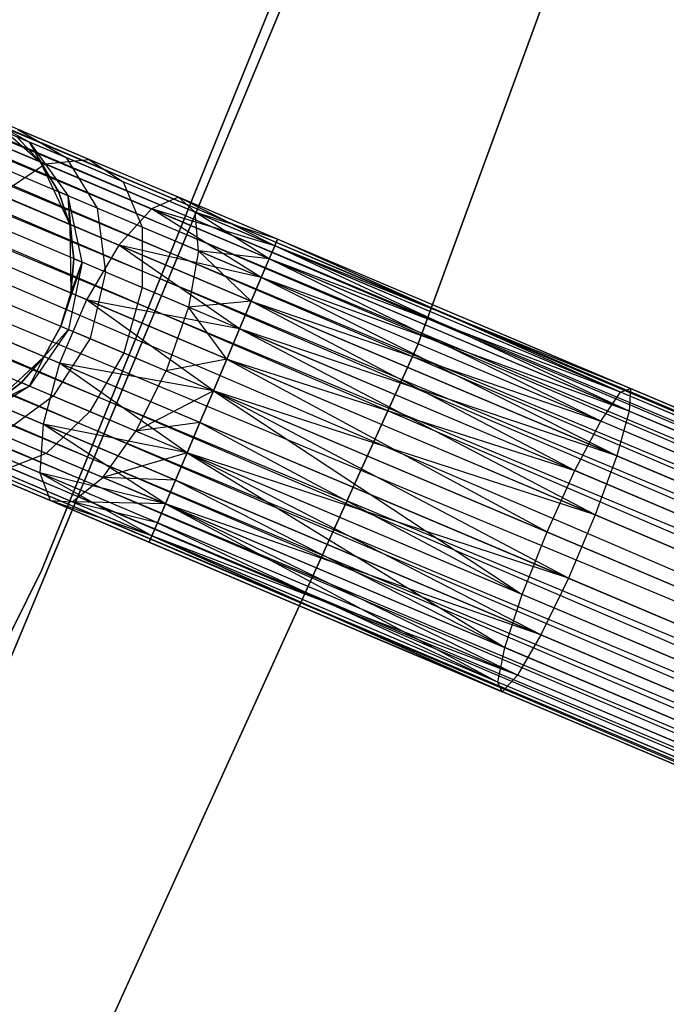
# Model space of a CAD drawing. Extents: x -102 to 102, y -101 to 102.
# Tile 354 of 481: x 56.38 to 60.28, y -28.05 to -22.1. Entities that reach past the tile are written whole.
import ezdxf

# ---------------------------------------------------------------- set-up
doc = ezdxf.new("R2010")
doc.units = 0
doc.header["$LTSCALE"] = 25.4
doc.layers.get('0').update_dxf_attribs({"linetype": 'CONTINUOUS'})

# ---------------------------------------------------------------- blocks, each defined once
blk = doc.blocks.new('NL2500011659_STL')
at = {"color": 0}
for p, q in [((40.2539, -15.9409, -7.3955), (74.6782, -30.5114, -7.3955)), ((40.2539, -15.9409, -7.6045), (74.6782, -30.5114, -7.3955)), ((74.6613, -30.5515, -7.809), (40.2539, -15.9409, -7.6045)), ((40.2539, -15.9409, -7.6045), (74.6782, -30.5114, -7.3955)), ((40.2539, -15.9409, -7.3955), (74.6782, -30.5114, -7.3955)), ((74.6613, -30.5515, -7.809), (40.2539, -15.9409, -7.6045)), ((74.6782, -30.5114, -7.3955), (40.2369, -15.9809, -7.191)), ((40.2369, -15.9809, -7.191), (74.6281, -30.6298, -7)), ((40.2369, -15.9809, -7.191), (74.6281, -30.6298, -7)), ((74.6782, -30.5114, -7.3955), (40.2369, -15.9809, -7.191)), ((40.2369, -15.9809, -7.809), (74.6613, -30.5515, -7.809)), ((40.2369, -15.9809, -7.809), (74.6613, -30.5515, -7.809)), ((40.2038, -16.0592, -7), (74.6281, -30.6298, -7)), ((40.2038, -16.0592, -7), (74.6281, -30.6298, -7)), ((74.5802, -30.7429, -8.1691), (40.2038, -16.0592, -8)), ((40.2038, -16.0592, -8), (74.6613, -30.5515, -7.809)), ((40.2038, -16.0592, -8), (74.6613, -30.5515, -7.809)), ((74.5802, -30.7429, -8.1691), (40.2038, -16.0592, -8)), ((74.6281, -30.6298, -7), (40.1559, -16.1724, -6.8309)), ((40.1559, -16.1724, -6.8309), (74.5197, -30.886, -6.691)), ((40.1559, -16.1724, -6.8309), (74.5197, -30.886, -6.691)), ((74.6281, -30.6298, -7), (40.1559, -16.1724, -6.8309)), ((40.1559, -16.1724, -8.1691), (74.5802, -30.7429, -8.1691)), ((40.1559, -16.1724, -8.1691), (74.5802, -30.7429, -8.1691)), ((40.0953, -16.3154, -6.691), (74.5197, -30.886, -6.691)), ((40.0953, -16.3154, -6.691), (74.5197, -30.886, -6.691)), ((74.4491, -31.0527, -8.4135), (40.0953, -16.3154, -8.309)), ((40.0953, -16.3154, -8.309), (74.5802, -30.7429, -8.1691)), ((40.0953, -16.3154, -8.309), (74.5802, -30.7429, -8.1691)), ((74.4491, -31.0527, -8.4135), (40.0953, -16.3154, -8.309)), ((74.5197, -30.886, -6.691), (40.0247, -16.4822, -6.5865)), ((40.0247, -16.4822, -6.5865), (74.3716, -31.2358, -6.5218)), ((40.0247, -16.4822, -6.5865), (74.3716, -31.2358, -6.5218)), ((74.5197, -30.886, -6.691), (40.0247, -16.4822, -6.5865)), ((40.0247, -16.4822, -8.4135), (74.4491, -31.0527, -8.4135)), ((40.0247, -16.4822, -8.4135), (74.4491, -31.0527, -8.4135)), ((39.9472, -16.6653, -6.5218), (74.3716, -31.2358, -6.5218)), ((39.9472, -16.6653, -6.5218), (74.3716, -31.2358, -6.5218)), ((39.9472, -16.6653, -8.4782), (74.2906, -31.4273, -8.5)), ((39.9472, -16.6653, -8.4782), (74.2906, -31.4273, -8.5)), ((39.9472, -16.6653, -8.4782), (74.4491, -31.0527, -8.4135)), ((39.9472, -16.6653, -8.4782), (74.4491, -31.0527, -8.4135)), ((39.8662, -16.8567, -6.5), (74.2906, -31.4273, -6.5)), ((39.8662, -16.8567, -6.5), (74.2906, -31.4273, -6.5)), ((39.8662, -16.8567, -8.5), (74.2906, -31.4273, -8.5)), ((39.8662, -16.8567, -8.5), (74.2906, -31.4273, -8.5)), ((74.132, -31.8019, -8.4135), (39.7852, -17.0482, -8.4782)), ((39.7852, -17.0482, -8.4782), (74.2906, -31.4273, -8.5)), ((74.132, -31.8019, -8.4135), (39.7852, -17.0482, -8.4782)), ((39.7852, -17.0482, -6.5218), (74.2095, -31.6188, -6.5218)), ((39.7852, -17.0482, -6.5218), (74.2095, -31.6188, -6.5218)), ((39.7852, -17.0482, -8.4782), (74.2906, -31.4273, -8.5)), ((39.7077, -17.2313, -8.4135), (74.132, -31.8019, -8.4135)), ((39.7077, -17.2313, -8.4135), (74.132, -31.8019, -8.4135)), ((74.2095, -31.6188, -6.5218), (39.7077, -17.2313, -6.5865)), ((39.7077, -17.2313, -6.5865), (74.0614, -31.9686, -6.691)), ((39.7077, -17.2313, -6.5865), (74.0614, -31.9686, -6.691)), ((74.2095, -31.6188, -6.5218), (39.7077, -17.2313, -6.5865)), ((74.0009, -32.1117, -8.1691), (39.6371, -17.398, -8.309)), ((39.6371, -17.398, -8.309), (74.132, -31.8019, -8.4135)), ((39.6371, -17.398, -8.309), (74.132, -31.8019, -8.4135)), ((74.0009, -32.1117, -8.1691), (39.6371, -17.398, -8.309)), ((39.6371, -17.398, -6.691), (74.0614, -31.9686, -6.691)), ((39.6371, -17.398, -6.691), (74.0614, -31.9686, -6.691)), ((39.5765, -17.5411, -8.1691), (74.0009, -32.1117, -8.1691)), ((39.5765, -17.5411, -8.1691), (74.0009, -32.1117, -8.1691)), ((74.0614, -31.9686, -6.691), (39.5765, -17.5411, -6.8309)), ((39.5765, -17.5411, -6.8309), (73.953, -32.2248, -7)), ((39.5765, -17.5411, -6.8309), (73.953, -32.2248, -7)), ((74.0614, -31.9686, -6.691), (39.5765, -17.5411, -6.8309)), ((73.9198, -32.3031, -7.809), (39.5286, -17.6543, -8)), ((39.5286, -17.6543, -8), (74.0009, -32.1117, -8.1691)), ((39.5286, -17.6543, -8), (74.0009, -32.1117, -8.1691)), ((73.9198, -32.3031, -7.809), (39.5286, -17.6543, -8)), ((39.5286, -17.6543, -7), (73.953, -32.2248, -7)), ((39.5286, -17.6543, -7), (73.953, -32.2248, -7)), ((73.9029, -32.3432, -7.3955), (39.4786, -17.7726, -7.6045)), ((39.4786, -17.7726, -7.3955), (73.9029, -32.3432, -7.3955)), ((73.9029, -32.3432, -7.3955), (39.4786, -17.7726, -7.6045)), ((39.4786, -17.7726, -7.6045), (73.9198, -32.3031, -7.809)), ((39.4786, -17.7726, -7.6045), (73.9198, -32.3031, -7.809)), ((39.4786, -17.7726, -7.3955), (73.9029, -32.3432, -7.3955)), ((39.4955, -17.7326, -7.809), (73.9198, -32.3031, -7.809)), ((39.4955, -17.7326, -7.809), (73.9198, -32.3031, -7.809)), ((73.953, -32.2248, -7), (39.4955, -17.7326, -7.191)), ((39.4955, -17.7326, -7.191), (73.9029, -32.3432, -7.3955)), ((39.4955, -17.7326, -7.191), (73.9029, -32.3432, -7.3955)), ((73.953, -32.2248, -7), (39.4955, -17.7326, -7.191)), ((58.78, -24.0681, -308.5), (60.4138, -19.6093, -308.5)), ((60.4138, -19.6093, -318), (58.78, -24.0681, -318)), ((58.78, -24.0681, -308.5), (60.4138, -19.6093, -308.5)), ((60.4138, -19.6093, -318), (58.78, -24.0681, -318)), ((56.5116, -25.4224, -316), (58.253, -21.1294, -316)), ((58.253, -21.1294, -315), (56.5116, -25.4224, -315)), ((56.5116, -25.4224, -316), (58.253, -21.1294, -316)), ((58.253, -21.1294, -315), (56.5116, -25.4224, -315)), ((58.1237, -21.6261, -308.5), (56.3222, -25.9589, -308.5)), ((56.3222, -25.9589, -318), (58.1237, -21.6261, -318)), ((56.3222, -25.9589, -318), (58.1237, -21.6261, -318)), ((58.1237, -21.6261, -308.5), (56.3222, -25.9589, -308.5)), ((56.092, -22.6446, -308.8497), (56.4373, -22.8379, -308.9774)), ((56.092, -22.6446, -308.8497), (56.4373, -22.8379, -308.9774)), ((56.1897, -22.6859, -314), (56.5038, -22.9584, -314)), ((56.1897, -22.6859, -314), (56.5038, -22.9584, -314)), ((56.5319, -22.9703, -307.4774), (56.0226, -22.7547, -308.0305)), ((56.5319, -22.9703, -307.4774), (56.0226, -22.7547, -308.0305)), ((56.3673, -22.7611, -308.263), (56.6585, -22.9315, -308.5061)), ((56.7961, -22.9426, -307.7974), (56.3673, -22.7611, -308.263)), ((56.7961, -22.9426, -307.7974), (56.3673, -22.7611, -308.263)), ((56.3673, -22.7611, -308.263), (56.6585, -22.9315, -308.5061)), ((56.5038, -22.9584, -309.5), (56.3611, -22.8057, -309.5)), ((56.3611, -22.8057, -309.5), (56.4373, -22.8379, -308.9774)), ((56.3611, -22.8057, -309.5), (56.4373, -22.8379, -308.9774)), ((56.3611, -22.8057, -309.5), (56.5038, -22.9584, -314)), ((56.3611, -22.8057, -309.5), (56.5038, -22.9584, -314)), ((56.5038, -22.9584, -309.5), (56.3611, -22.8057, -309.5)), ((56.4373, -22.8379, -308.9774), (56.6716, -23.1629, -309.0887)), ((56.6117, -23.1375, -309.5), (56.4373, -22.8379, -308.9774)), ((56.5038, -22.9584, -309.5), (56.4373, -22.8379, -308.9774)), ((56.6117, -23.1375, -309.5), (56.4373, -22.8379, -308.9774)), ((56.5038, -22.9584, -309.5), (56.4373, -22.8379, -308.9774)), ((56.6585, -22.9315, -308.5061), (56.4373, -22.8379, -308.9774)), ((56.6585, -22.9315, -308.5061), (56.4373, -22.8379, -308.9774)), ((56.4373, -22.8379, -308.9774), (56.6716, -23.1629, -309.0887)), ((56.5038, -22.9584, -314), (56.6799, -23.3351, -314)), ((56.6117, -23.1375, -309.5), (56.5038, -22.9584, -309.5)), ((56.5038, -22.9584, -314), (56.6117, -23.1375, -309.5)), ((56.5038, -22.9584, -314), (56.6799, -23.3351, -314)), ((56.5038, -22.9584, -309.5), (56.5038, -22.9584, -314)), ((56.5038, -22.9584, -309.5), (56.5038, -22.9584, -314)), ((56.6117, -23.1375, -309.5), (56.5038, -22.9584, -309.5)), ((56.5038, -22.9584, -314), (56.6117, -23.1375, -309.5)), ((56.5319, -22.9703, -307.4774), (56.7961, -22.9426, -307.7974)), ((56.5319, -22.9703, -307.4774), (56.7961, -22.9426, -307.7974)), ((56.6585, -22.9315, -308.5061), (56.8457, -23.2366, -308.7177)), ((57.003, -23.0774, -308.132), (56.6585, -22.9315, -308.5061)), ((57.003, -23.0774, -308.132), (56.6585, -22.9315, -308.5061)), ((56.6585, -22.9315, -308.5061), (56.8457, -23.2366, -308.7177)), ((56.7961, -22.9426, -307.7974), (57.003, -23.0774, -308.132)), ((57.3363, -23.1713, -307.4985), (56.7961, -22.9426, -307.7974)), ((57.3363, -23.1713, -307.4985), (56.7961, -22.9426, -307.7974)), ((56.7961, -22.9426, -307.7974), (57.003, -23.0774, -308.132)), ((56.2562, -23.1557, -307.2274), (56.5319, -22.9703, -307.4774)), ((56.2562, -23.1557, -307.2274), (56.5319, -22.9703, -307.4774)), ((57.1737, -23.242, -307.1223), (56.5319, -22.9703, -307.4774)), ((57.1737, -23.242, -307.1223), (56.5319, -22.9703, -307.4774)), ((57.003, -23.0774, -308.132), (57.1169, -23.3513, -308.4233)), ((57.4371, -23.2611, -307.8918), (57.003, -23.0774, -308.132)), ((57.4371, -23.2611, -307.8918), (57.003, -23.0774, -308.132)), ((57.003, -23.0774, -308.132), (57.1169, -23.3513, -308.4233)), ((56.6716, -23.1629, -309.0887), (56.6117, -23.1375, -309.5)), ((56.6799, -23.3351, -309.5), (56.6117, -23.1375, -309.5)), ((56.6716, -23.1629, -309.0887), (56.6117, -23.1375, -309.5)), ((56.6117, -23.1375, -309.5), (56.6799, -23.3351, -314)), ((56.6117, -23.1375, -309.5), (56.6799, -23.3351, -314)), ((56.6799, -23.3351, -309.5), (56.6117, -23.1375, -309.5)), ((56.9773, -23.461, -306.8285), (56.2562, -23.1557, -307.2274)), ((56.9773, -23.461, -306.8285), (56.2562, -23.1557, -307.2274)), ((56.8457, -23.2366, -308.7177), (56.6716, -23.1629, -309.0887)), ((56.8457, -23.2366, -308.7177), (56.6716, -23.1629, -309.0887)), ((56.7546, -23.5633, -309.1643), (56.6716, -23.1629, -309.0887)), ((56.7056, -23.5426, -309.5), (56.6716, -23.1629, -309.0887)), ((56.7546, -23.5633, -309.1643), (56.6716, -23.1629, -309.0887)), ((56.7056, -23.5426, -309.5), (56.6716, -23.1629, -309.0887)), ((56.6799, -23.3351, -309.5), (56.6716, -23.1629, -309.0887)), ((56.6799, -23.3351, -309.5), (56.6716, -23.1629, -309.0887)), ((57.3363, -23.1713, -307.4985), (57.1737, -23.242, -307.1223)), ((57.3363, -23.1713, -307.4985), (57.1737, -23.242, -307.1223)), ((57.9352, -23.4248, -307.6045), (57.3363, -23.1713, -307.4985)), ((57.9352, -23.4248, -307.3955), (57.3363, -23.1713, -307.4985)), ((57.9183, -23.4648, -307.191), (57.3363, -23.1713, -307.4985)), ((57.9352, -23.4248, -307.3955), (57.3363, -23.1713, -307.4985)), ((57.9183, -23.4648, -307.191), (57.3363, -23.1713, -307.4985)), ((57.9352, -23.4248, -307.6045), (57.3363, -23.1713, -307.4985)), ((57.4371, -23.2611, -307.8918), (57.3363, -23.1713, -307.4985)), ((57.4371, -23.2611, -307.8918), (57.3363, -23.1713, -307.4985)), ((56.8457, -23.2366, -308.7177), (56.8967, -23.6234, -308.8614)), ((57.1169, -23.3513, -308.4233), (56.8457, -23.2366, -308.7177)), ((57.1169, -23.3513, -308.4233), (56.8457, -23.2366, -308.7177)), ((56.8457, -23.2366, -308.7177), (56.8967, -23.6234, -308.8614)), ((57.1737, -23.242, -307.1223), (56.9773, -23.461, -306.8285)), ((57.1737, -23.242, -307.1223), (56.9773, -23.461, -306.8285)), ((57.8373, -23.6563, -306.8309), (57.1737, -23.242, -307.1223)), ((57.8852, -23.5431, -307), (57.1737, -23.242, -307.1223)), ((57.8373, -23.6563, -306.8309), (57.1737, -23.242, -307.1223)), ((57.8852, -23.5431, -307), (57.1737, -23.242, -307.1223)), ((57.9183, -23.4648, -307.191), (57.1737, -23.242, -307.1223)), ((57.9183, -23.4648, -307.191), (57.1737, -23.242, -307.1223)), ((57.9352, -23.4248, -307.6045), (57.4371, -23.2611, -307.8918)), ((57.9183, -23.4648, -307.809), (57.4371, -23.2611, -307.8918)), ((57.9352, -23.4248, -307.6045), (57.4371, -23.2611, -307.8918)), ((57.9183, -23.4648, -307.809), (57.4371, -23.2611, -307.8918)), ((57.8852, -23.5431, -308), (57.4371, -23.2611, -307.8918)), ((57.8852, -23.5431, -308), (57.4371, -23.2611, -307.8918)), ((57.4585, -23.4959, -308.2343), (57.4371, -23.2611, -307.8918)), ((57.4585, -23.4959, -308.2343), (57.4371, -23.2611, -307.8918)), ((56.6799, -23.3351, -314), (56.6876, -23.7508, -314)), ((56.7056, -23.5426, -309.5), (56.6799, -23.3351, -309.5)), ((56.6799, -23.3351, -314), (56.7056, -23.5426, -309.5)), ((56.6799, -23.3351, -314), (56.6876, -23.7508, -314)), ((56.6799, -23.3351, -309.5), (56.6799, -23.3351, -314)), ((56.6799, -23.3351, -309.5), (56.6799, -23.3351, -314)), ((56.7056, -23.5426, -309.5), (56.6799, -23.3351, -309.5)), ((56.6799, -23.3351, -314), (56.7056, -23.5426, -309.5)), ((57.1169, -23.3513, -308.4233), (57.118, -23.7171, -308.621)), ((57.4585, -23.4959, -308.2343), (57.1169, -23.3513, -308.4233)), ((57.4585, -23.4959, -308.2343), (57.1169, -23.3513, -308.4233)), ((57.1169, -23.3513, -308.4233), (57.118, -23.7171, -308.621)), ((57.9352, -23.4248, -307.3955), (57.9183, -23.4648, -307.191)), ((57.9183, -23.4648, -307.809), (57.9352, -23.4248, -307.6045)), ((57.9352, -23.4248, -307.3955), (57.9183, -23.4648, -307.191)), ((57.9183, -23.4648, -307.809), (57.9352, -23.4248, -307.6045)), ((60.0074, -24.349, -307.0599), (57.9352, -23.4248, -307.3955)), ((60.0074, -24.349, -307.0599), (57.9352, -23.4248, -307.3955)), ((60.0682, -24.3275, -307.4707), (57.9352, -23.4248, -307.3955)), ((60.0682, -24.3275, -307.4707), (57.9352, -23.4248, -307.6045)), ((60.0682, -24.3275, -307.4707), (57.9352, -23.4248, -307.3955)), ((60.0682, -24.3275, -307.4707), (57.9352, -23.4248, -307.6045)), ((56.7811, -23.7904, -306.6676), (56.0166, -23.4668, -307.0906)), ((56.7811, -23.7904, -306.6676), (56.0166, -23.4668, -307.0906)), ((56.9773, -23.461, -306.8285), (56.7811, -23.7904, -306.6676)), ((56.9773, -23.461, -306.8285), (56.7811, -23.7904, -306.6676)), ((57.7061, -23.9661, -306.5865), (56.9773, -23.461, -306.8285)), ((57.7767, -23.7993, -306.691), (56.9773, -23.461, -306.8285)), ((57.7061, -23.9661, -306.5865), (56.9773, -23.461, -306.8285)), ((57.7767, -23.7993, -306.691), (56.9773, -23.461, -306.8285)), ((57.8373, -23.6563, -306.8309), (56.9773, -23.461, -306.8285)), ((57.8373, -23.6563, -306.8309), (56.9773, -23.461, -306.8285)), ((57.4585, -23.4959, -308.2343), (57.397, -23.8352, -308.4667)), ((57.4585, -23.4959, -308.2343), (57.397, -23.8352, -308.4667)), ((57.8852, -23.5431, -308), (57.4585, -23.4959, -308.2343)), ((57.8373, -23.6563, -308.1691), (57.4585, -23.4959, -308.2343)), ((57.8852, -23.5431, -308), (57.4585, -23.4959, -308.2343)), ((57.8373, -23.6563, -308.1691), (57.4585, -23.4959, -308.2343)), ((57.7767, -23.7993, -308.309), (57.4585, -23.4959, -308.2343)), ((57.7767, -23.7993, -308.309), (57.4585, -23.4959, -308.2343)), ((57.9183, -23.4648, -307.191), (57.8852, -23.5431, -307)), ((57.8852, -23.5431, -308), (57.9183, -23.4648, -307.809)), ((57.9183, -23.4648, -307.191), (57.8852, -23.5431, -307)), ((57.8852, -23.5431, -308), (57.9183, -23.4648, -307.809)), ((60.0074, -24.349, -307.0599), (57.9183, -23.4648, -307.191)), ((60.0074, -24.349, -307.0599), (57.9183, -23.4648, -307.191)), ((60.0682, -24.3275, -307.4707), (57.9183, -23.4648, -307.809)), ((60.0682, -24.3275, -307.4707), (57.9183, -23.4648, -307.809)), ((60.06, -24.4636, -307.8635), (57.9183, -23.4648, -307.809)), ((60.06, -24.4636, -307.8635), (57.9183, -23.4648, -307.809)), ((56.6876, -23.7508, -309.5), (56.7056, -23.5426, -309.5)), ((56.7056, -23.5426, -309.5), (56.6876, -23.7508, -314)), ((56.7056, -23.5426, -309.5), (56.6876, -23.7508, -314)), ((56.6876, -23.7508, -309.5), (56.7056, -23.5426, -309.5)), ((56.7056, -23.5426, -309.5), (56.7546, -23.5633, -309.1643)), ((56.7056, -23.5426, -309.5), (56.7546, -23.5633, -309.1643)), ((57.8852, -23.5431, -307), (57.8373, -23.6563, -306.8309)), ((57.8373, -23.6563, -308.1691), (57.8852, -23.5431, -308)), ((57.8852, -23.5431, -307), (57.8373, -23.6563, -306.8309)), ((57.8373, -23.6563, -308.1691), (57.8852, -23.5431, -308)), ((59.8881, -24.5243, -306.7021), (57.8852, -23.5431, -307)), ((59.8881, -24.5243, -306.7021), (57.8852, -23.5431, -307)), ((60.0074, -24.349, -307.0599), (57.8852, -23.5431, -307)), ((60.0074, -24.349, -307.0599), (57.8852, -23.5431, -307)), ((60.06, -24.4636, -307.8635), (57.8852, -23.5431, -308)), ((60.06, -24.4636, -307.8635), (57.8852, -23.5431, -308)), ((56.7546, -23.5633, -309.1643), (56.6267, -23.9508, -309.5)), ((56.7546, -23.5633, -309.1643), (56.6267, -23.9508, -309.5)), ((56.7546, -23.5633, -309.1643), (56.6718, -23.9699, -309.191)), ((56.7546, -23.5633, -309.1643), (56.6718, -23.9699, -309.191)), ((56.6876, -23.7508, -309.5), (56.7546, -23.5633, -309.1643)), ((56.6876, -23.7508, -309.5), (56.7546, -23.5633, -309.1643)), ((56.8967, -23.6234, -308.8614), (56.7546, -23.5633, -309.1643)), ((56.8967, -23.6234, -308.8614), (56.7546, -23.5633, -309.1643)), ((56.8967, -23.6234, -308.8614), (56.8026, -24.0253, -308.9122)), ((56.8967, -23.6234, -308.8614), (56.8026, -24.0253, -308.9122)), ((57.118, -23.7171, -308.621), (56.8967, -23.6234, -308.8614)), ((57.118, -23.7171, -308.621), (56.8967, -23.6234, -308.8614)), ((57.8373, -23.6563, -306.8309), (57.7767, -23.7993, -306.691)), ((57.7767, -23.7993, -308.309), (57.8373, -23.6563, -308.1691)), ((57.8373, -23.6563, -306.8309), (57.7767, -23.7993, -306.691)), ((57.7767, -23.7993, -308.309), (57.8373, -23.6563, -308.1691)), ((59.8881, -24.5243, -306.7021), (57.8373, -23.6563, -306.8309)), ((59.8881, -24.5243, -306.7021), (57.8373, -23.6563, -306.8309)), ((60.06, -24.4636, -307.8635), (57.8373, -23.6563, -308.1691)), ((60.06, -24.4636, -307.8635), (57.8373, -23.6563, -308.1691)), ((59.9844, -24.7337, -308.1705), (57.8373, -23.6563, -308.1691)), ((59.9844, -24.7337, -308.1705), (57.8373, -23.6563, -308.1691)), ((57.118, -23.7171, -308.621), (57.0063, -24.1115, -308.691)), ((57.118, -23.7171, -308.621), (57.0063, -24.1115, -308.691)), ((57.397, -23.8352, -308.4667), (57.118, -23.7171, -308.621)), ((57.397, -23.8352, -308.4667), (57.118, -23.7171, -308.621)), ((56.7811, -23.7904, -306.6676), (56.619, -24.1734, -306.6676)), ((56.7811, -23.7904, -306.6676), (56.619, -24.1734, -306.6676)), ((56.6876, -23.7508, -314), (56.6267, -23.9508, -314)), ((56.6267, -23.9508, -309.5), (56.6876, -23.7508, -309.5)), ((56.6267, -23.9508, -309.5), (56.6876, -23.7508, -309.5)), ((56.6876, -23.7508, -314), (56.6267, -23.9508, -314)), ((56.6876, -23.7508, -309.5), (56.6876, -23.7508, -314)), ((56.6876, -23.7508, -309.5), (56.6876, -23.7508, -314)), ((57.5476, -24.3406, -306.5), (56.7811, -23.7904, -306.6676)), ((57.6286, -24.1492, -306.5219), (56.7811, -23.7904, -306.6676)), ((57.5476, -24.3406, -306.5), (56.7811, -23.7904, -306.6676)), ((57.6286, -24.1492, -306.5219), (56.7811, -23.7904, -306.6676)), ((57.7061, -23.9661, -306.5865), (56.7811, -23.7904, -306.6676)), ((57.7061, -23.9661, -306.5865), (56.7811, -23.7904, -306.6676)), ((57.7767, -23.7993, -308.309), (57.397, -23.8352, -308.4667)), ((57.7767, -23.7993, -308.309), (57.397, -23.8352, -308.4667)), ((57.7061, -23.9661, -308.4135), (57.7767, -23.7993, -308.309)), ((57.7767, -23.7993, -306.691), (57.7061, -23.9661, -306.5865)), ((57.7767, -23.7993, -306.691), (57.7061, -23.9661, -306.5865)), ((57.7061, -23.9661, -308.4135), (57.7767, -23.7993, -308.309)), ((57.7767, -23.7993, -306.691), (59.8881, -24.5243, -306.7021)), ((57.7767, -23.7993, -306.691), (59.8881, -24.5243, -306.7021)), ((57.7767, -23.7993, -306.691), (59.731, -24.8231, -306.4594)), ((59.9844, -24.7337, -308.1705), (57.7767, -23.7993, -308.309)), ((59.9844, -24.7337, -308.1705), (57.7767, -23.7993, -308.309)), ((57.7767, -23.7993, -306.691), (59.731, -24.8231, -306.4594)), ((56.619, -24.1734, -306.6676), (55.8545, -23.8498, -307.0906)), ((56.619, -24.1734, -306.6676), (55.8545, -23.8498, -307.0906)), ((57.397, -23.8352, -308.4667), (57.263, -24.2202, -308.549)), ((57.397, -23.8352, -308.4667), (57.263, -24.2202, -308.549)), ((57.7061, -23.9661, -308.4135), (57.397, -23.8352, -308.4667)), ((57.7061, -23.9661, -308.4135), (57.397, -23.8352, -308.4667)), ((57.6286, -24.1492, -308.4781), (57.397, -23.8352, -308.4667)), ((57.6286, -24.1492, -308.4781), (57.397, -23.8352, -308.4667)), ((56.6718, -23.9699, -309.191), (56.4375, -24.3124, -309.1643)), ((56.6718, -23.9699, -309.191), (56.4375, -24.3124, -309.1643)), ((56.6267, -23.9508, -314), (56.5255, -24.1338, -314)), ((56.5255, -24.1338, -309.5), (56.6267, -23.9508, -309.5)), ((56.5255, -24.1338, -309.5), (56.6267, -23.9508, -309.5)), ((56.6267, -23.9508, -314), (56.5255, -24.1338, -314)), ((56.6718, -23.9699, -309.191), (56.5255, -24.1338, -309.5)), ((56.6718, -23.9699, -309.191), (56.5255, -24.1338, -309.5)), ((56.6267, -23.9508, -309.5), (56.6718, -23.9699, -309.191)), ((56.6267, -23.9508, -309.5), (56.6718, -23.9699, -309.191)), ((56.6267, -23.9508, -309.5), (56.6267, -23.9508, -314)), ((56.6267, -23.9508, -309.5), (56.6267, -23.9508, -314)), ((56.6718, -23.9699, -309.191), (56.8026, -24.0253, -308.9122)), ((56.6718, -23.9699, -309.191), (56.8026, -24.0253, -308.9122)), ((57.6286, -24.1492, -308.4781), (57.7061, -23.9661, -308.4135)), ((57.7061, -23.9661, -306.5865), (57.6286, -24.1492, -306.5219)), ((57.7061, -23.9661, -306.5865), (57.6286, -24.1492, -306.5219)), ((57.6286, -24.1492, -308.4781), (57.7061, -23.9661, -308.4135)), ((59.9844, -24.7337, -308.1705), (57.7061, -23.9661, -308.4135)), ((59.9844, -24.7337, -308.1705), (57.7061, -23.9661, -308.4135)), ((59.8542, -25.0912, -308.3385), (57.7061, -23.9661, -308.4135)), ((59.8542, -25.0912, -308.3385), (57.7061, -23.9661, -308.4135)), ((57.7061, -23.9661, -306.5865), (59.731, -24.8231, -306.4594)), ((57.7061, -23.9661, -306.5865), (59.731, -24.8231, -306.4594)), ((56.8026, -24.0253, -308.9122), (56.5796, -24.3726, -308.8614)), ((56.8026, -24.0253, -308.9122), (56.5796, -24.3726, -308.8614)), ((56.8026, -24.0253, -308.9122), (57.0063, -24.1115, -308.691)), ((56.8026, -24.0253, -308.9122), (57.0063, -24.1115, -308.691)), ((56.8175, -28.3923, -308.5), (58.78, -24.0681, -308.5)), ((58.78, -24.0681, -318), (56.8175, -28.3923, -318)), ((56.8175, -28.3923, -308.5), (58.78, -24.0681, -308.5)), ((58.78, -24.0681, -318), (56.8175, -28.3923, -318)), ((58.78, -24.0681, -308.5), (58.78, -24.0681, -318)), ((58.78, -24.0681, -308.5), (58.78, -24.0681, -318)), ((56.5255, -24.1338, -314), (56.2217, -24.4177, -314)), ((56.5255, -24.1338, -314), (56.2217, -24.4177, -314)), ((56.3885, -24.2917, -309.5), (56.5255, -24.1338, -309.5)), ((56.5255, -24.1338, -314), (56.3885, -24.2917, -309.5)), ((56.3885, -24.2917, -309.5), (56.5255, -24.1338, -309.5)), ((56.5255, -24.1338, -314), (56.3885, -24.2917, -309.5)), ((56.4375, -24.3124, -309.1643), (56.5255, -24.1338, -309.5)), ((56.4375, -24.3124, -309.1643), (56.5255, -24.1338, -309.5)), ((56.5255, -24.1338, -309.5), (56.5255, -24.1338, -314)), ((56.5255, -24.1338, -309.5), (56.5255, -24.1338, -314)), ((57.0063, -24.1115, -308.691), (56.801, -24.4663, -308.621)), ((57.0063, -24.1115, -308.691), (56.801, -24.4663, -308.621)), ((57.0063, -24.1115, -308.691), (57.263, -24.2202, -308.549)), ((57.0063, -24.1115, -308.691), (57.263, -24.2202, -308.549)), ((57.6286, -24.1492, -308.4781), (57.263, -24.2202, -308.549)), ((57.6286, -24.1492, -308.4781), (57.263, -24.2202, -308.549)), ((57.5476, -24.3406, -308.5), (57.6286, -24.1492, -308.4781)), ((57.6286, -24.1492, -306.5219), (57.5476, -24.3406, -306.5)), ((57.6286, -24.1492, -306.5219), (57.5476, -24.3406, -306.5)), ((57.5476, -24.3406, -308.5), (57.6286, -24.1492, -308.4781)), ((59.8542, -25.0912, -308.3385), (57.6286, -24.1492, -308.4781)), ((59.8542, -25.0912, -308.3385), (57.6286, -24.1492, -308.4781)), ((57.6286, -24.1492, -306.5219), (59.731, -24.8231, -306.4594)), ((57.6286, -24.1492, -306.5219), (59.731, -24.8231, -306.4594)), ((57.6286, -24.1492, -306.5219), (59.5633, -25.1938, -306.3735)), ((57.6286, -24.1492, -306.5219), (59.5633, -25.1938, -306.3735)), ((56.619, -24.1734, -306.6676), (56.5191, -24.5436, -306.8285)), ((56.619, -24.1734, -306.6676), (56.5191, -24.5436, -306.8285)), ((57.3891, -24.7152, -306.5865), (56.619, -24.1734, -306.6676)), ((57.4666, -24.5321, -306.5219), (56.619, -24.1734, -306.6676)), ((57.3891, -24.7152, -306.5865), (56.619, -24.1734, -306.6676)), ((57.4666, -24.5321, -306.5219), (56.619, -24.1734, -306.6676)), ((57.5476, -24.3406, -306.5), (56.619, -24.1734, -306.6676)), ((57.5476, -24.3406, -306.5), (56.619, -24.1734, -306.6676)), ((56.5191, -24.5436, -306.8285), (55.798, -24.2383, -307.2274)), ((56.5191, -24.5436, -306.8285), (55.798, -24.2383, -307.2274)), ((57.0799, -24.5843, -308.4667), (57.263, -24.2202, -308.549)), ((57.0799, -24.5843, -308.4667), (57.263, -24.2202, -308.549)), ((57.263, -24.2202, -308.549), (57.5476, -24.3406, -308.5)), ((57.263, -24.2202, -308.549), (57.5476, -24.3406, -308.5)), ((56.4375, -24.3124, -309.1643), (56.0923, -24.5316, -309.0887)), ((56.4375, -24.3124, -309.1643), (56.0923, -24.5316, -309.0887)), ((56.2217, -24.4177, -309.5), (56.3885, -24.2917, -309.5)), ((56.3885, -24.2917, -309.5), (56.2217, -24.4177, -314)), ((56.3885, -24.2917, -309.5), (56.2217, -24.4177, -314)), ((56.2217, -24.4177, -309.5), (56.3885, -24.2917, -309.5)), ((56.4375, -24.3124, -309.1643), (56.2217, -24.4177, -309.5)), ((56.4375, -24.3124, -309.1643), (56.2217, -24.4177, -309.5)), ((56.4375, -24.3124, -309.1643), (56.3885, -24.2917, -309.5)), ((56.4375, -24.3124, -309.1643), (56.3885, -24.2917, -309.5)), ((56.5796, -24.3726, -308.8614), (56.4375, -24.3124, -309.1643)), ((56.5796, -24.3726, -308.8614), (56.4375, -24.3124, -309.1643)), ((60.0074, -24.349, -307.0599), (60.0682, -24.3275, -307.4707)), ((60.0074, -24.349, -307.0599), (60.0682, -24.3275, -307.4707)), ((60.0682, -24.3275, -307.4707), (60.06, -24.4636, -307.8635)), ((60.0682, -24.3275, -307.4707), (60.06, -24.4636, -307.8635)), ((62.1727, -25.2183, -307.0709), (60.0682, -24.3275, -307.4707)), ((62.1727, -25.2183, -307.0709), (60.0682, -24.3275, -307.4707)), ((56.5796, -24.3726, -308.8614), (56.2664, -24.6053, -308.7177)), ((56.5796, -24.3726, -308.8614), (56.2664, -24.6053, -308.7177)), ((56.801, -24.4663, -308.621), (56.5796, -24.3726, -308.8614)), ((56.801, -24.4663, -308.621), (56.5796, -24.3726, -308.8614)), ((57.5476, -24.3406, -308.5), (57.0799, -24.5843, -308.4667)), ((57.5476, -24.3406, -308.5), (57.0799, -24.5843, -308.4667)), ((57.4666, -24.5321, -308.4781), (57.5476, -24.3406, -308.5)), ((57.5476, -24.3406, -306.5), (57.4666, -24.5321, -306.5219)), ((57.4666, -24.5321, -308.4781), (57.5476, -24.3406, -308.5)), ((57.5476, -24.3406, -306.5), (57.4666, -24.5321, -306.5219)), ((59.8542, -25.0912, -308.3385), (57.5476, -24.3406, -308.5)), ((59.8542, -25.0912, -308.3385), (57.5476, -24.3406, -308.5)), ((59.6922, -25.4741, -308.3385), (57.5476, -24.3406, -308.5)), ((59.6922, -25.4741, -308.3385), (57.5476, -24.3406, -308.5)), ((57.5476, -24.3406, -306.5), (59.5633, -25.1938, -306.3735)), ((57.5476, -24.3406, -306.5), (59.5633, -25.1938, -306.3735)), ((57.5476, -24.3406, -306.5), (59.414, -25.5723, -306.4594)), ((57.5476, -24.3406, -306.5), (59.414, -25.5723, -306.4594)), ((59.8881, -24.5243, -306.7021), (60.0074, -24.349, -307.0599)), ((59.8881, -24.5243, -306.7021), (60.0074, -24.349, -307.0599)), ((62.0686, -25.2215, -306.6683), (60.0074, -24.349, -307.0599)), ((62.0686, -25.2215, -306.6683), (60.0074, -24.349, -307.0599)), ((56.801, -24.4663, -308.621), (56.5375, -24.7201, -308.4233)), ((56.801, -24.4663, -308.621), (56.5375, -24.7201, -308.4233)), ((57.0799, -24.5843, -308.4667), (56.801, -24.4663, -308.621)), ((57.0799, -24.5843, -308.4667), (56.801, -24.4663, -308.621)), ((60.06, -24.4636, -307.8635), (59.9844, -24.7337, -308.1705)), ((60.06, -24.4636, -307.8635), (59.9844, -24.7337, -308.1705)), ((62.206, -25.3719, -307.4558), (60.06, -24.4636, -307.8635)), ((62.206, -25.3719, -307.4558), (60.06, -24.4636, -307.8635)), ((56.4986, -24.837, -307.1223), (55.8568, -24.5654, -307.4774)), ((56.4986, -24.837, -307.1223), (55.8568, -24.5654, -307.4774)), ((56.5191, -24.5436, -306.8285), (56.4986, -24.837, -307.1223)), ((56.5191, -24.5436, -306.8285), (56.4986, -24.837, -307.1223)), ((57.2579, -25.025, -306.8309), (56.5191, -24.5436, -306.8285)), ((57.3185, -24.8819, -306.691), (56.5191, -24.5436, -306.8285)), ((57.2579, -25.025, -306.8309), (56.5191, -24.5436, -306.8285)), ((57.3185, -24.8819, -306.691), (56.5191, -24.5436, -306.8285)), ((57.3891, -24.7152, -306.5865), (56.5191, -24.5436, -306.8285)), ((57.3891, -24.7152, -306.5865), (56.5191, -24.5436, -306.8285)), ((57.4666, -24.5321, -308.4781), (57.0799, -24.5843, -308.4667)), ((57.4666, -24.5321, -308.4781), (57.0799, -24.5843, -308.4667)), ((57.3891, -24.7152, -308.4135), (57.4666, -24.5321, -308.4781)), ((57.4666, -24.5321, -306.5219), (57.3891, -24.7152, -306.5865)), ((57.3891, -24.7152, -308.4135), (57.4666, -24.5321, -308.4781)), ((57.4666, -24.5321, -306.5219), (57.3891, -24.7152, -306.5865)), ((59.6922, -25.4741, -308.3385), (57.4666, -24.5321, -308.4781)), ((59.6922, -25.4741, -308.3385), (57.4666, -24.5321, -308.4781)), ((57.4666, -24.5321, -306.5219), (59.414, -25.5723, -306.4594)), ((57.4666, -24.5321, -306.5219), (59.414, -25.5723, -306.4594)), ((59.731, -24.8231, -306.4594), (59.8881, -24.5243, -306.7021)), ((59.731, -24.8231, -306.4594), (59.8881, -24.5243, -306.7021)), ((61.9116, -25.3808, -306.3177), (59.8881, -24.5243, -306.7021)), ((61.9116, -25.3808, -306.3177), (59.8881, -24.5243, -306.7021)), ((56.5375, -24.7201, -308.4233), (56.2664, -24.6053, -308.7177)), ((56.5375, -24.7201, -308.4233), (56.2664, -24.6053, -308.7177)), ((56.8792, -24.8647, -308.2343), (57.0799, -24.5843, -308.4667)), ((56.8792, -24.8647, -308.2343), (57.0799, -24.5843, -308.4667)), ((57.3891, -24.7152, -308.4135), (57.0799, -24.5843, -308.4667)), ((57.3891, -24.7152, -308.4135), (57.0799, -24.5843, -308.4667)), ((56.5375, -24.7201, -308.4233), (56.2616, -24.829, -308.132)), ((56.5375, -24.7201, -308.4233), (56.2616, -24.829, -308.132)), ((56.8792, -24.8647, -308.2343), (56.5375, -24.7201, -308.4233)), ((56.8792, -24.8647, -308.2343), (56.5375, -24.7201, -308.4233)), ((57.3891, -24.7152, -308.4135), (56.8792, -24.8647, -308.2343)), ((57.3891, -24.7152, -308.4135), (56.8792, -24.8647, -308.2343)), ((57.3185, -24.8819, -308.309), (57.3891, -24.7152, -308.4135)), ((57.3891, -24.7152, -306.5865), (57.3185, -24.8819, -306.691)), ((57.3185, -24.8819, -308.309), (57.3891, -24.7152, -308.4135)), ((57.3891, -24.7152, -306.5865), (57.3185, -24.8819, -306.691)), ((59.6922, -25.4741, -308.3385), (57.3891, -24.7152, -308.4135)), ((59.6922, -25.4741, -308.3385), (57.3891, -24.7152, -308.4135)), ((59.5261, -25.8163, -308.1705), (57.3891, -24.7152, -308.4135)), ((59.5261, -25.8163, -308.1705), (57.3891, -24.7152, -308.4135)), ((59.414, -25.5723, -306.4594), (57.3891, -24.7152, -306.5865)), ((57.3891, -24.7152, -306.5865), (59.3088, -25.893, -306.7021)), ((57.3891, -24.7152, -306.5865), (59.3088, -25.893, -306.7021)), ((59.414, -25.5723, -306.4594), (57.3891, -24.7152, -306.5865)), ((59.9844, -24.7337, -308.1705), (59.8542, -25.0912, -308.3385)), ((59.9844, -24.7337, -308.1705), (59.8542, -25.0912, -308.3385)), ((62.1626, -25.6557, -307.7567), (59.9844, -24.7337, -308.1705)), ((62.1626, -25.6557, -307.7567), (59.9844, -24.7337, -308.1705)), ((56.561, -25.003, -307.4985), (56.0208, -24.7743, -307.7974)), ((56.561, -25.003, -307.4985), (56.0208, -24.7743, -307.7974)), ((56.6957, -25.0128, -307.8918), (56.2616, -24.829, -308.132)), ((56.6957, -25.0128, -307.8918), (56.2616, -24.829, -308.132)), ((57.1769, -25.2164, -307.191), (56.4986, -24.837, -307.1223)), ((56.4986, -24.837, -307.1223), (56.561, -25.003, -307.4985)), ((57.21, -25.1381, -307), (56.4986, -24.837, -307.1223)), ((57.1769, -25.2164, -307.191), (56.4986, -24.837, -307.1223)), ((57.21, -25.1381, -307), (56.4986, -24.837, -307.1223)), ((57.2579, -25.025, -306.8309), (56.4986, -24.837, -307.1223)), ((57.2579, -25.025, -306.8309), (56.4986, -24.837, -307.1223)), ((56.4986, -24.837, -307.1223), (56.561, -25.003, -307.4985)), ((56.6957, -25.0128, -307.8918), (56.8792, -24.8647, -308.2343)), ((56.6957, -25.0128, -307.8918), (56.8792, -24.8647, -308.2343)), ((57.3185, -24.8819, -308.309), (56.8792, -24.8647, -308.2343)), ((57.3185, -24.8819, -308.309), (56.8792, -24.8647, -308.2343)), ((57.2579, -25.025, -308.1691), (56.8792, -24.8647, -308.2343)), ((57.2579, -25.025, -308.1691), (56.8792, -24.8647, -308.2343)), ((59.5633, -25.1938, -306.3735), (59.731, -24.8231, -306.4594)), ((59.5633, -25.1938, -306.3735), (59.731, -24.8231, -306.4594)), ((61.729, -25.6688, -306.0798), (59.731, -24.8231, -306.4594)), ((61.729, -25.6688, -306.0798), (59.731, -24.8231, -306.4594)), ((57.2579, -25.025, -308.1691), (57.3185, -24.8819, -308.309)), ((57.3185, -24.8819, -306.691), (57.2579, -25.025, -306.8309)), ((57.2579, -25.025, -308.1691), (57.3185, -24.8819, -308.309)), ((57.3185, -24.8819, -306.691), (57.2579, -25.025, -306.8309)), ((59.5261, -25.8163, -308.1705), (57.3185, -24.8819, -308.309)), ((59.5261, -25.8163, -308.1705), (57.3185, -24.8819, -308.309)), ((57.3185, -24.8819, -306.691), (59.3088, -25.893, -306.7021)), ((57.3185, -24.8819, -306.691), (59.3088, -25.893, -306.7021)), ((57.1599, -25.2565, -307.3955), (56.561, -25.003, -307.4985)), ((57.1599, -25.2565, -307.6045), (56.561, -25.003, -307.4985)), ((57.1769, -25.2164, -307.809), (56.561, -25.003, -307.4985)), ((56.561, -25.003, -307.4985), (56.6957, -25.0128, -307.8918)), ((57.1769, -25.2164, -307.809), (56.561, -25.003, -307.4985)), ((57.1599, -25.2565, -307.6045), (56.561, -25.003, -307.4985)), ((57.1599, -25.2565, -307.3955), (56.561, -25.003, -307.4985)), ((57.1769, -25.2164, -307.191), (56.561, -25.003, -307.4985)), ((57.1769, -25.2164, -307.191), (56.561, -25.003, -307.4985)), ((56.561, -25.003, -307.4985), (56.6957, -25.0128, -307.8918)), ((57.2579, -25.025, -308.1691), (56.6957, -25.0128, -307.8918)), ((57.21, -25.1381, -308), (56.6957, -25.0128, -307.8918)), ((57.2579, -25.025, -308.1691), (56.6957, -25.0128, -307.8918)), ((57.21, -25.1381, -308), (56.6957, -25.0128, -307.8918)), ((57.1769, -25.2164, -307.809), (56.6957, -25.0128, -307.8918)), ((57.1769, -25.2164, -307.809), (56.6957, -25.0128, -307.8918)), ((57.21, -25.1381, -308), (57.2579, -25.025, -308.1691)), ((57.2579, -25.025, -306.8309), (57.21, -25.1381, -307)), ((57.21, -25.1381, -308), (57.2579, -25.025, -308.1691)), ((57.2579, -25.025, -306.8309), (57.21, -25.1381, -307)), ((59.5261, -25.8163, -308.1705), (57.2579, -25.025, -308.1691)), ((59.5261, -25.8163, -308.1705), (57.2579, -25.025, -308.1691)), ((59.3849, -26.0587, -307.8635), (57.2579, -25.025, -308.1691)), ((59.3849, -26.0587, -307.8635), (57.2579, -25.025, -308.1691)), ((57.2579, -25.025, -306.8309), (59.3088, -25.893, -306.7021)), ((57.2579, -25.025, -306.8309), (59.3088, -25.893, -306.7021)), ((57.2579, -25.025, -306.8309), (59.2659, -26.1007, -307.0599)), ((57.2579, -25.025, -306.8309), (59.2659, -26.1007, -307.0599)), ((59.8542, -25.0912, -308.3385), (59.6922, -25.4741, -308.3385)), ((59.8542, -25.0912, -308.3385), (59.6922, -25.4741, -308.3385)), ((62.0502, -26.0206, -307.9213), (59.8542, -25.0912, -308.3385)), ((62.0502, -26.0206, -307.9213), (59.8542, -25.0912, -308.3385)), ((57.1769, -25.2164, -307.809), (57.21, -25.1381, -308)), ((57.21, -25.1381, -307), (57.1769, -25.2164, -307.191)), ((57.1769, -25.2164, -307.809), (57.21, -25.1381, -308)), ((57.21, -25.1381, -307), (57.1769, -25.2164, -307.191)), ((59.3849, -26.0587, -307.8635), (57.21, -25.1381, -308)), ((59.3849, -26.0587, -307.8635), (57.21, -25.1381, -308)), ((57.21, -25.1381, -307), (59.2659, -26.1007, -307.0599)), ((57.21, -25.1381, -307), (59.2659, -26.1007, -307.0599)), ((57.1599, -25.2565, -307.6045), (57.1769, -25.2164, -307.809)), ((57.1769, -25.2164, -307.191), (57.1599, -25.2565, -307.3955)), ((57.1599, -25.2565, -307.6045), (57.1769, -25.2164, -307.809)), ((57.1769, -25.2164, -307.191), (57.1599, -25.2565, -307.3955)), ((59.3849, -26.0587, -307.8635), (57.1769, -25.2164, -307.809)), ((59.3849, -26.0587, -307.8635), (57.1769, -25.2164, -307.809)), ((59.2929, -26.1593, -307.4707), (57.1769, -25.2164, -307.809)), ((59.2929, -26.1593, -307.4707), (57.1769, -25.2164, -307.809)), ((59.2659, -26.1007, -307.0599), (57.1769, -25.2164, -307.191)), ((57.1769, -25.2164, -307.191), (59.2929, -26.1593, -307.4707)), ((57.1769, -25.2164, -307.191), (59.2929, -26.1593, -307.4707)), ((59.2659, -26.1007, -307.0599), (57.1769, -25.2164, -307.191)), ((59.414, -25.5723, -306.4594), (59.5633, -25.1938, -306.3735)), ((59.414, -25.5723, -306.4594), (59.5633, -25.1938, -306.3735)), ((59.5633, -25.1938, -306.3735), (61.5522, -26.0356, -305.9957)), ((59.5633, -25.1938, -306.3735), (61.5522, -26.0356, -305.9957)), ((59.2929, -26.1593, -307.4707), (57.1599, -25.2565, -307.6045)), ((57.1599, -25.2565, -307.3955), (59.2929, -26.1593, -307.4707)), ((57.1599, -25.2565, -307.3955), (59.2929, -26.1593, -307.4707)), ((59.2929, -26.1593, -307.4707), (57.1599, -25.2565, -307.6045)), ((54.4543, -29.5733, -316), (56.5116, -25.4224, -316)), ((56.5116, -25.4224, -315), (54.4543, -29.5733, -315)), ((54.4543, -29.5733, -316), (56.5116, -25.4224, -316)), ((56.5116, -25.4224, -315), (54.4543, -29.5733, -315)), ((56.5116, -25.4224, -316), (56.5116, -25.4224, -315)), ((56.5116, -25.4224, -316), (56.5116, -25.4224, -315)), ((59.6922, -25.4741, -308.3385), (59.5261, -25.8163, -308.1705)), ((59.6922, -25.4741, -308.3385), (59.5261, -25.8163, -308.1705)), ((61.8881, -26.4036, -307.9213), (59.6922, -25.4741, -308.3385)), ((61.8881, -26.4036, -307.9213), (59.6922, -25.4741, -308.3385)), ((59.3088, -25.893, -306.7021), (59.414, -25.5723, -306.4594)), ((59.3088, -25.893, -306.7021), (59.414, -25.5723, -306.4594)), ((61.4119, -26.4179, -306.0798), (59.414, -25.5723, -306.4594)), ((61.4119, -26.4179, -306.0798), (59.414, -25.5723, -306.4594)), ((59.5261, -25.8163, -308.1705), (59.3849, -26.0587, -307.8635)), ((59.5261, -25.8163, -308.1705), (59.3849, -26.0587, -307.8635)), ((61.7044, -26.7383, -307.7567), (59.5261, -25.8163, -308.1705)), ((61.7044, -26.7383, -307.7567), (59.5261, -25.8163, -308.1705)), ((59.2659, -26.1007, -307.0599), (59.3088, -25.893, -306.7021)), ((59.2659, -26.1007, -307.0599), (59.3088, -25.893, -306.7021)), ((61.3323, -26.7495, -306.3177), (59.3088, -25.893, -306.7021)), ((61.3323, -26.7495, -306.3177), (59.3088, -25.893, -306.7021)), ((59.3849, -26.0587, -307.8635), (59.2929, -26.1593, -307.4707)), ((59.3849, -26.0587, -307.8635), (59.2929, -26.1593, -307.4707)), ((61.5308, -26.967, -307.4558), (59.3849, -26.0587, -307.8635)), ((61.5308, -26.967, -307.4558), (59.3849, -26.0587, -307.8635)), ((59.2929, -26.1593, -307.4707), (59.2659, -26.1007, -307.0599)), ((61.3272, -26.9731, -306.6683), (59.2659, -26.1007, -307.0599)), ((59.2929, -26.1593, -307.4707), (59.2659, -26.1007, -307.0599)), ((61.3272, -26.9731, -306.6683), (59.2659, -26.1007, -307.0599)), ((61.3974, -27.05, -307.0709), (59.2929, -26.1593, -307.4707)), ((61.3974, -27.05, -307.0709), (59.2929, -26.1593, -307.4707))]:
    blk.add_line(p, q, dxfattribs=at)

msp = doc.modelspace()

# ---------------------------------------------------------------- block references
at = {"color": 0}
msp.add_blockref('NL2500011659_STL', (0, 0), dxfattribs=at)

doc.saveas('drawing.dxf')
